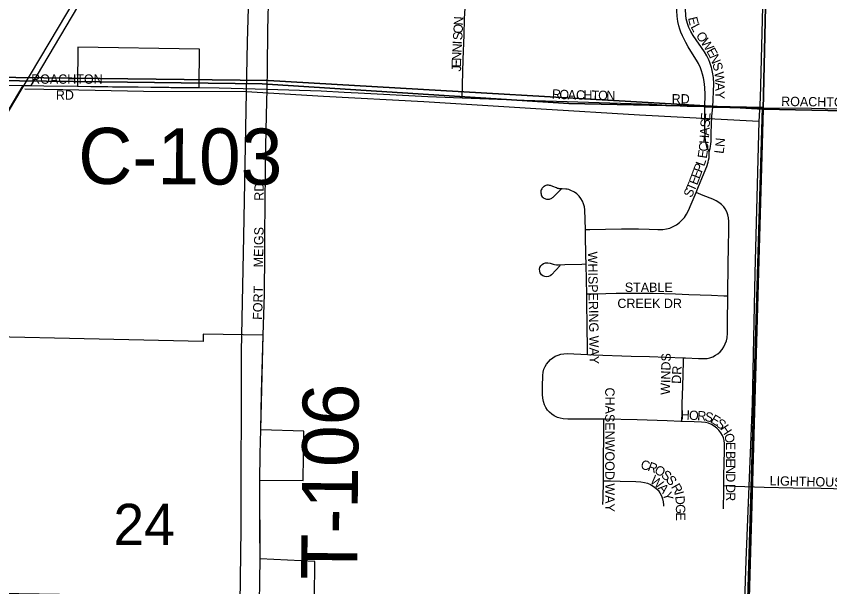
# Model space of a CAD drawing. Extents: x 1443599 to 1910620, y 1028088 to 1361369.
# Drawn here: x 1650534 to 1654887, y 1282570 to 1285620 of the extents above; entities that cross this region are included whole.
import ezdxf

# ---------------------------------------------------------------- set-up
doc = ezdxf.new("R2010")
doc.units = 0
for name, color, linetype in [('GM_X_City_Street', 7, 'Continuous'), ('GM_X_City_Street_Text', 7, 'Continuous'), ('GM_X_Corporation', 7, 'Continuous'), ('GM_X_County_Road', 7, 'Continuous'), ('GM_X_County_Road_Text', 7, 'Continuous'), ('GM_X_Minor_River', 7, 'Continuous'), ('GM_X_Rail_Line', 7, 'Continuous'), ('GM_X_Section', 7, 'Continuous'), ('GM_X_Section_Text', 7, 'Continuous'), ('GM_X_Township', 7, 'Continuous'), ('GM_X_Township_Road', 7, 'Continuous'), ('GM_X_Township_Road_Text', 7, 'Continuous')]:
    doc.layers.add(name, color=color, linetype=linetype)

msp = doc.modelspace()

# ---------------------------------------------------------------- linework, layer by layer
at = {"layer": 'GM_X_City_Street'}
for points in [[(1651881.3, 1285546.1), (1651885.3, 1285754.1), (1651887.2, 1285948.9), (1651890.1, 1286112.5), (1651891.6, 1286210.4), (1651893.1, 1286365.3), (1651895.5, 1286489.5), (1651898, 1286612.7)], [(1652919.9, 1285184.1), (1652922, 1285254.5), (1652926.1, 1285389), (1652930.5, 1285520.2), (1652933.1, 1285605.5), (1652936.4, 1285664.4), (1652939.1, 1285687.2), (1652942.9, 1285706.5), (1652948.8, 1285728.6), (1652960.6, 1285762.7), (1652993.8, 1285845.5)], [(1654218.6, 1285136.5), (1654220.2, 1285202.4), (1654218.7, 1285238.8), (1654214.8, 1285271.4), (1654211.7, 1285291), (1654207.4, 1285310.9), (1654201.7, 1285327.9), (1654195.6, 1285344), (1654184.3, 1285367.4), (1654175.2, 1285384.3), (1654162.6, 1285405.1), (1654130.5, 1285456.8), (1654117.4, 1285479), (1654106.1, 1285500.3), (1654098.7, 1285515), (1654090.9, 1285534.1), (1654085.2, 1285551.1), (1654080.5, 1285568), (1654074.8, 1285591.5), (1654071.3, 1285620.1), (1654068.7, 1285648.3), (1654069.1, 1285684.8), (1654071.1, 1285740.4), (1654071.3, 1285753.6)], [(1654262.4, 1285134.6), (1654267.9, 1285259), (1654265, 1285291.7), (1654259.9, 1285320.8), (1654255.8, 1285339.3), (1654254, 1285346), (1654251.1, 1285357.1), (1654246.7, 1285372.7), (1654241.1, 1285386.6), (1654230.2, 1285407.8), (1654217.1, 1285430.3), (1654156.8, 1285516.3), (1654143.3, 1285538.8), (1654133.7, 1285559.6), (1654126, 1285581.3), (1654122, 1285594.1), (1654119.4, 1285606.7), (1654116.7, 1285625), (1654115.4, 1285655.8), (1654116.7, 1285754.8)], [(1650614.2, 1285249), (1650682.4, 1285247.8), (1650861.6, 1285246.1)], [(1651512.1, 1285239.7), (1651620.5, 1285236.4)], [(1651855.8, 1283915.3), (1651861.8, 1284133.9), (1651863.7, 1284352.5), (1651864.2, 1284443.8), (1651866.6, 1284626), (1651868, 1284782), (1651868.5, 1284851.6), (1651869.5, 1284925.3), (1651872.5, 1285091.4), (1651876.3, 1285230.6)], [(1651876.3, 1285230.6), (1652166.1, 1285220.6), (1652289.8, 1285214), (1652364.1, 1285210.5), (1652736.8, 1285191.2), (1652919.9, 1285184.1)], [(1652919.9, 1285184.1), (1653253, 1285171.1), (1653482.7, 1285163.9), (1653767.4, 1285155.9), (1653936.4, 1285149.5), (1654014.4, 1285145.3), (1654124.8, 1285140), (1654214.5, 1285136.7), (1654218.6, 1285136.5)], [(1654241.4, 1284894.3), (1654230.3, 1284921.8), (1654227.6, 1284931.8), (1654225.1, 1284943.1), (1654223.2, 1284955.9), (1654221, 1284976.5), (1654218.9, 1285008.9), (1654218.7, 1285095.9), (1654218.6, 1285136.5)], [(1654218.6, 1285136.5), (1654262.4, 1285134.6)], [(1654241.4, 1284894.3), (1654246.9, 1284912.6), (1654249.3, 1284923.9), (1654251.3, 1284938.2), (1654252.2, 1284950.5), (1654252.7, 1284965.3), (1654252.7, 1284994.9), (1654254.1, 1285040.3), (1654256.5, 1285085.2), (1654262.4, 1285134.6)], [(1654443.6, 1285131), (1654527.3, 1285129.5), (1654789.5, 1285128.3), (1654863.1, 1285127.2), (1655067.5, 1285123.4), (1655094.2, 1285122.7)], [(1654172.2, 1284676.7), (1654182, 1284699.9), (1654215.9, 1284782.5), (1654229.6, 1284816.5), (1654236.5, 1284839.2), (1654239, 1284850), (1654241.4, 1284863.8), (1654242.4, 1284873.2), (1654242.4, 1284881.6), (1654241.4, 1284894.3)], [(1653580, 1284479.6), (1653577.3, 1284584.2), (1653575, 1284600.5), (1653570.6, 1284616.3), (1653564.1, 1284631.4), (1653556, 1284645.6), (1653546.1, 1284658.7), (1653534.2, 1284669.9), (1653520.8, 1284679.4), (1653514.2, 1284683.2), (1653506.3, 1284687.2), (1653498.8, 1284690.2), (1653490.9, 1284692.8), (1653483.2, 1284694.7), (1653474.8, 1284696.1), (1653455.2, 1284696.9), (1653446, 1284697.1), (1653439.7, 1284697.6), (1653435.4, 1284698.6), (1653430.6, 1284699.8), (1653425.1, 1284701.9), (1653404.9, 1284710.3), (1653392.5, 1284714.8), (1653387.6, 1284715.8), (1653382.8, 1284716.4), (1653378.5, 1284716.6), (1653373.4, 1284716.1), (1653368.3, 1284714.7), (1653363.8, 1284712.6), (1653359.5, 1284710.1), (1653355.6, 1284707.3), (1653351.8, 1284704.1), (1653348.7, 1284700.7), (1653346, 1284696.8), (1653343.3, 1284692), (1653341.9, 1284686.8), (1653341.7, 1284681.2), (1653341.7, 1284676.2), (1653342.5, 1284669.6), (1653343.6, 1284665.1), (1653345.6, 1284660.3), (1653349.1, 1284654.7), (1653353.7, 1284650.1), (1653357.8, 1284647.1), (1653362.2, 1284645.1), (1653366.2, 1284643.5), (1653371.6, 1284642.3), (1653376.5, 1284641.6), (1653381.4, 1284641.9), (1653387.1, 1284642.6), (1653392.2, 1284643.8), (1653396, 1284645), (1653401.1, 1284647.6), (1653404.4, 1284650), (1653408.2, 1284653.1), (1653423.6, 1284669), (1653450.3, 1284695.2)], [(1653580, 1284479.6), (1653603, 1284480.1), (1653686.8, 1284482.1), (1653773, 1284483.7), (1653863.7, 1284483.2), (1653921.7, 1284481.1), (1653967.9, 1284479.5), (1653994.6, 1284480.2), (1654014.7, 1284483.1), (1654031.1, 1284487.6), (1654049.8, 1284495.4), (1654067.6, 1284505.2), (1654084, 1284517.2), (1654096.4, 1284528.8), (1654109.6, 1284544.2), (1654120.8, 1284561), (1654131.8, 1284581.7), (1654146.3, 1284615.1), (1654172.2, 1284676.7)], [(1654341.6, 1284124.8), (1654344, 1284302), (1654345.6, 1284377.4), (1654347.8, 1284485.8), (1654347.8, 1284522.2), (1654345.9, 1284542.4), (1654342.2, 1284559), (1654336.2, 1284575), (1654328.1, 1284590.1), (1654320, 1284601.2), (1654308.1, 1284613.5), (1654294.8, 1284624), (1654280.4, 1284633), (1654262.1, 1284641.8), (1654210, 1284662), (1654172.2, 1284676.7)], [(1653583.4, 1284296), (1653582.4, 1284341.3), (1653580.8, 1284449.6), (1653580, 1284479.6)], [(1653445, 1284287.2), (1653399.2, 1284237.1), (1653391.1, 1284231.4), (1653381.9, 1284228), (1653372.1, 1284226.7), (1653362.2, 1284227.7), (1653353, 1284231.1), (1653345.2, 1284237), (1653341.1, 1284242.1), (1653338.1, 1284247.9), (1653335.3, 1284257.4), (1653334.8, 1284267.3), (1653336.7, 1284276.9), (1653341.1, 1284285.6), (1653348, 1284292.7), (1653356.4, 1284297.8), (1653365.8, 1284301), (1653379.2, 1284301.6), (1653391.8, 1284299), (1653406.6, 1284294.3), (1653413.9, 1284292.4), (1653424.4, 1284291.1), (1653436.3, 1284290.5), (1653469.8, 1284292.1), (1653560.3, 1284295.2), (1653583.4, 1284296)], [(1653587.1, 1284135.6), (1653585.4, 1284206.7), (1653583.4, 1284296)], [(1653587.1, 1284135.6), (1653633.8, 1284136.4), (1653743.7, 1284138.4), (1653863.3, 1284139.2), (1653941.7, 1284138.5), (1654062.7, 1284134.9), (1654133.1, 1284132.8), (1654254.8, 1284127.7), (1654320.8, 1284125.5), (1654341.6, 1284124.8)], [(1653591.7, 1283811.7), (1653591.4, 1283842.3), (1653590.2, 1283963.8), (1653588.3, 1284088.5), (1653587.1, 1284135.6)], [(1654104.8, 1283793.5), (1654116.1, 1283793.1), (1654184.9, 1283790.1), (1654218.1, 1283789.2), (1654231.8, 1283790.5), (1654245.2, 1283793.5), (1654261.2, 1283799.3), (1654276.4, 1283807), (1654287.8, 1283814.7), (1654300.5, 1283826), (1654311.8, 1283838.7), (1654321.3, 1283853), (1654328.7, 1283868.3), (1654334.3, 1283884.4), (1654337.9, 1283901), (1654339.9, 1283924.5), (1654339.7, 1283993.6), (1654341.4, 1284108.5), (1654341.6, 1284124.8)], [(1653677.9, 1283465), (1653574.9, 1283465.4), (1653486.4, 1283466.3), (1653460.6, 1283467.5), (1653445.2, 1283470.3), (1653430.3, 1283475.3), (1653413.2, 1283483.6), (1653399.9, 1283492.2), (1653388, 1283502.5), (1653377.5, 1283514.2), (1653368.6, 1283527.2), (1653361.5, 1283541.3), (1653355.2, 1283559.2), (1653351.4, 1283577.8), (1653349.7, 1283596.9), (1653350, 1283639.4), (1653352, 1283698.2), (1653354.2, 1283717.1), (1653358.2, 1283732.4), (1653364.1, 1283746.8), (1653372.1, 1283760.4), (1653381.8, 1283772.8), (1653393, 1283784), (1653405.4, 1283793.8), (1653418.9, 1283802), (1653433.3, 1283808.3), (1653448.4, 1283812.7), (1653464, 1283815.2), (1653483.2, 1283816.2), (1653591.7, 1283811.7)], [(1653591.7, 1283811.7), (1653624, 1283810.4), (1653824.1, 1283803.2), (1653922.5, 1283799.8), (1654104.8, 1283793.5)], [(1654095.4, 1283453.3), (1654097.4, 1283500.8), (1654098.5, 1283548.9), (1654100.8, 1283641), (1654104.3, 1283773.5), (1654104.8, 1283793.5)], [(1653676, 1283136), (1653677.3, 1283208.9), (1653677.8, 1283418.3), (1653677.9, 1283465)], [(1654095.4, 1283453.3), (1654090.3, 1283453.5), (1654018.1, 1283456.6), (1653857.3, 1283461.1), (1653683.3, 1283465), (1653677.9, 1283465)], [(1654321.1, 1283110.7), (1654321.5, 1283160.4), (1654324.4, 1283298.3), (1654324.5, 1283334.8), (1654322.4, 1283351.7), (1654319, 1283365.1), (1654313.8, 1283377.8), (1654305.2, 1283392.6), (1654294.7, 1283406), (1654282.8, 1283418.1), (1654269.4, 1283428.7), (1654254.6, 1283437.3), (1654238.6, 1283443.6), (1654222, 1283447.5), (1654201.9, 1283449.8), (1654162.3, 1283450.8), (1654095.4, 1283453.3)], [(1653673.3, 1283009.3), (1653674.4, 1283042), (1653676, 1283136)], [(1653676, 1283136), (1653689.3, 1283135.7), (1653714.5, 1283135.2), (1653765.2, 1283134), (1653850.3, 1283132.1), (1653876.8, 1283130.5), (1653896.7, 1283127.4), (1653913, 1283122.9), (1653928.7, 1283116.4), (1653943.4, 1283107.7), (1653956.8, 1283097.2), (1653968.6, 1283085), (1653978.7, 1283071.3), (1653986.8, 1283056.4), (1653992.9, 1283040.4), (1653996.6, 1283023.8), (1653997.8, 1283006.8), (1653997.7, 1283000.1)], [(1654318.9, 1282986.5), (1654321, 1283081.7), (1654321.1, 1283110.7)], [(1654321.1, 1283110.7), (1654381.8, 1283107.7), (1654535.7, 1283102.8), (1654690.9, 1283098.8), (1654842.1, 1283097.1), (1654907.8, 1283094), (1655034.2, 1283087.5), (1655173.1, 1283074.4), (1655330.4, 1283068), (1655501.1, 1283064.3), (1655652.4, 1283058.3), (1655675.8, 1283054.7), (1655695.3, 1283048.3), (1655713.5, 1283038.8), (1655729.7, 1283026), (1655743.4, 1283010.8), (1655756.5, 1282991.1), (1655764.9, 1282972.4), (1655770.1, 1282952.7), (1655773.2, 1282926), (1655773.7, 1282873), (1655770.9, 1282712.1), (1655769.8, 1282663.9)]]:
    msp.add_lwpolyline(points, dxfattribs=at)
at = {"layer": 'GM_X_Corporation'}
msp.add_lwpolyline([(1650437.2, 1282534.6), (1651635, 1282515.3), (1651627.6, 1282280.9), (1651830.3, 1282269.2), (1651833.3, 1282360.3), (1652042.3, 1282352.7), (1652048.9, 1282506.5), (1652129.5, 1282508.7), (1652131.7, 1282705), (1651838.7, 1282719.6), (1651838.5, 1283139.8), (1652070.1, 1283138.3), (1652072.4, 1283401.6), (1651842.4, 1283408.6), (1651855.8, 1283915.4), (1651534.1, 1283920.9), (1651534.1, 1283880), (1649781.8, 1283920.1), (1650571.8, 1285249.5), (1650614.2, 1285249), (1651426.2, 1286618)], dxfattribs=at)
msp.add_lwpolyline([(1651512.1, 1285239.7), (1651514.2, 1285443.5), (1650863.6, 1285454.6), (1650861.6, 1285246.2)], close=True, dxfattribs=at)
at = {"layer": 'GM_X_County_Road'}
for points in [[(1650040.4, 1285256.6), (1650155.3, 1285256.2), (1650466.9, 1285251.2), (1650571.8, 1285249.5)], [(1650571.8, 1285249.5), (1650614.2, 1285249)], [(1650861.6, 1285246.1), (1650933.7, 1285245.2), (1651048.7, 1285243.3), (1651147.3, 1285242), (1651361, 1285239.3), (1651512.1, 1285239.7)], [(1651620.5, 1285236.4), (1651876.3, 1285230.6)], [(1654262.4, 1285134.6), (1654443.6, 1285131)]]:
    msp.add_lwpolyline(points, dxfattribs=at)
at = {"layer": 'GM_X_Minor_River'}
for points in [[(1651864.5, 1288651.6), (1651825.2, 1287770.3), (1651803.4, 1286874.4), (1651792.9, 1286277.1), (1651769.6, 1285481.6), (1651765.1, 1285215), (1651750.4, 1284441.4), (1651737.5, 1283828.1), (1651736.4, 1282879.6), (1651729.4, 1282346.4), (1651705.1, 1281673.2), (1651689.8, 1281126.2), (1651667.1, 1280434.9), (1651653.5, 1279793.6)], [(1654612.5, 1288628.7), (1654570.9, 1287735.4), (1654560.7, 1286987.7), (1654535.5, 1285951.6), (1654514.8, 1285182.1), (1654507.8, 1285057.9), (1654486.1, 1284246.3), (1654473.2, 1283548.8), (1654438.8, 1282709.5), (1654411.1, 1281894), (1654390.4, 1280877.9), (1654374.9, 1280076.1), (1654359.5, 1279687.5), (1653631.6, 1279715.3), (1652973.5, 1279739.3), (1652439.3, 1279766.4)], [(1654507.8, 1285057.9), (1653869.9, 1285091.5), (1653343.7, 1285122.4), (1652715.9, 1285161.8), (1652177.7, 1285190.9), (1651765.1, 1285215), (1651214.3, 1285218.4), (1650783.4, 1285227), (1650579.9, 1285229.9)]]:
    msp.add_lwpolyline(points, dxfattribs=at)
at = {"layer": 'GM_X_Rail_Line'}
msp.add_lwpolyline([(1628023.8, 1247385.4), (1629401.8, 1249687.9), (1632328.1, 1254610.4), (1636988.2, 1262473.3), (1640103.6, 1267682.6), (1644118.4, 1274411.1), (1645799.9, 1277195.1), (1647368.1, 1279857.7), (1650565.7, 1285234.3), (1651910.4, 1287492.2), (1654330.5, 1291580.9), (1655751.8, 1293975.8)], dxfattribs=at)
at = {"layer": 'GM_X_Section'}
for points in [[(1649297.3, 1290663.7), (1652362.1, 1290541), (1653620.4, 1290490.6), (1654653.2, 1290449.2), (1654531.2, 1285124), (1651881.8, 1285277), (1649178.9, 1285308.5), (1649244.2, 1287997.1)], [(1654653.2, 1290449.2), (1659972.3, 1290315.2), (1659904.5, 1285013.3), (1654531.2, 1285124)], [(1649178.9, 1285308.5), (1651881.8, 1285277), (1654531.2, 1285124), (1654378.7, 1279769.3), (1651748.7, 1279871.9), (1649079.9, 1279911.1)], [(1654531.2, 1285124), (1659904.5, 1285013.3), (1659824.7, 1279707.5), (1654378.7, 1279769.3)]]:
    msp.add_lwpolyline(points, close=True, dxfattribs=at)
at = {"layer": 'GM_X_Township'}
for points in [[(1641593.2, 1285199.7), (1643101.7, 1285194.1), (1645228.9, 1285209.2), (1645254.5, 1285209.4), (1646550.4, 1285240.1), (1648206.4, 1285279.1), (1649973, 1285282), (1651849.4, 1285259.4), (1653491.3, 1285153.9), (1654528, 1285131.3), (1654367.1, 1279757.5), (1654270.9, 1274372.8)], [(1654270.9, 1274372.8), (1654367.1, 1279757.5), (1654528, 1285131.3), (1653491.3, 1285153.9), (1651849.4, 1285259.4), (1649973, 1285282), (1648206.4, 1285279.1), (1646550.4, 1285240.1), (1645254.5, 1285209.4), (1645228.9, 1285209.2), (1643101.7, 1285194.1), (1641593.2, 1285199.7)]]:
    msp.add_lwpolyline(points, dxfattribs=at)
at = {"layer": 'GM_X_Township_Road'}
for points in [[(1651876.3, 1285230.6), (1651878.9, 1285339.7), (1651881.3, 1285546.1)], [(1651842.4, 1283408.6), (1651846.4, 1283604.4), (1651855.8, 1283915.3)], [(1651838.5, 1283135.5), (1651839.4, 1283279.9), (1651842.4, 1283408.6)], [(1651838.7, 1282719.6), (1651838.7, 1282768.1), (1651838.1, 1282833.2), (1651837.6, 1282969.5), (1651838, 1283067.4), (1651838.5, 1283135.5)], [(1651833.3, 1282360.3), (1651838.2, 1282602.5), (1651838.7, 1282719.6)]]:
    msp.add_lwpolyline(points, dxfattribs=at)

# ---------------------------------------------------------------- texts
at = {"layer": 'GM_X_City_Street_Text'}
for s, rotation, p in [('N', 86.6322, (1652925.1, 1285569.7)), ('E', 283.857, (1654128.4, 1285610.6)), ('O', 86.6322, (1652922.6, 1285525.8)), ('L', 298.1265, (1654141.7, 1285563.8)), ('S', 86.6383, (1652920.5, 1285490.7)), ('O', 304.8113, (1654168.9, 1285516.3)), ('N', 86.6759, (1652916.7, 1285424.8)), ('I', 86.631, (1652919.2, 1285468.7)), ('W', 304.5622, (1654194, 1285480.2)), ('N', 87.6605, (1652914.9, 1285381.1)), ('E', 298.9485, (1654225.7, 1285434.2)), ('E', 89.6448, (1652914.7, 1285346.3)), ('N', 292.4467, (1654242.1, 1285404.7)), ('J', 89.9126, (1652914.6, 1285324.4)), ('S', 285.9979, (1654258.4, 1285365.5)), ('ROACHTON', 0, (1650614, 1285259)), ('W', 274.9326, (1654270.4, 1285321.2)), ('A', 270.1968, (1654275.3, 1285265.3)), ('RD', 0, (1650746, 1285173.9)), ('R', 357.0115, (1653399.7, 1285179.8)), ('O', 357.3357, (1653439.6, 1285177.7)), ('A', 358.7092, (1653484.9, 1285175.6)), ('C', 359.008, (1653529.1, 1285174.6)), ('H', 358.9945, (1653568.7, 1285173.9)), ('T', 359.0279, (1653612.7, 1285173.2)), ('O', 359.0164, (1653647.9, 1285172.6)), ('N', 358.9945, (1653691.9, 1285171.8)), ('Y', 270, (1654275.4, 1285221.4)), ('RD', 0, (1654041.6, 1285153.4)), ('ROACHTON', 359.255, (1654627.3, 1285140.2)), ('E', 85.4882, (1654246.7, 1285059.3)), ('S', 86.6383, (1654244.7, 1285024.4)), ('A', 86.6374, (1654242.1, 1284980.5)), ('C', 83.4533, (1654234.6, 1284894.2)), ('H', 86.4798, (1654239.4, 1284936.4)), ('N', 84.8138, (1654323.7, 1284919.6)), ('E', 81.281, (1654229, 1284857.3)), ('L', 82.6852, (1654319, 1284882.7)), ('P', 69.6038, (1654202.5, 1284780.3)), ('L', 71.1114, (1654215.3, 1284814.6)), ('E', 68.9942, (1654177.5, 1284713.9)), ('E', 69.6157, (1654190.3, 1284747.3)), ('RD', 90, (1651858.6, 1284633.6)), ('T', 66.6878, (1654162.7, 1284679.5)), ('S', 65.3661, (1654147.5, 1284646.4)), ('MEIGS', 88.9424, (1651854.2, 1284277)), ('WHISPERING WAY', 270.9239, (1653593.4, 1284361)), ('FORT', 88.4085, (1651849.8, 1283996)), ('STABLE', 0, (1653790.8, 1284145.8)), ('CREEK DR', 0, (1653751.2, 1284059.8)), ('WINDS', 88.7312, (1654032.2, 1283595.1)), ('DR', 86.989, (1654090.8, 1283653.5)), ('CHASENWOOD WAY', 270, (1653685.8, 1283634.8)), ('H', 357.8579, (1654089.5, 1283463.8)), ('O', 357.3984, (1654133.4, 1283462.2)), ('R', 356.0874, (1654177.1, 1283460.2)), ('S', 346.7126, (1654214.4, 1283457.8)), ('E', 328.0149, (1654244.7, 1283451.4)), ('S', 323.3378, (1654273.7, 1283433.3)), ('H', 303.2658, (1654298.8, 1283415.7)), ('O', 284.6935, (1654321.2, 1283382.8)), ('E', 271.1747, (1654331.9, 1283343.3)), ('B', 269.994, (1654332.6, 1283295.2)), ('C', 347.3895, (1653872.6, 1283200.1)), ('E', 269.9956, (1654332.6, 1283255.6)), ('R', 339.5832, (1653909.5, 1283191.9)), ('O', 331.7925, (1653945, 1283178.9)), ('N', 269.9928, (1654332.6, 1283220.4)), ('W', 321.9599, (1653922, 1283129.4)), ('S', 320.7087, (1653981.6, 1283159.5)), ('S', 310.5717, (1654007.2, 1283138.8)), ('D', 269.9928, (1654332.6, 1283176.4)), ('LIGHTHOUSE', 358.7115, (1654565.5, 1283111.8)), ('A', 311.2579, (1653965.3, 1283095.9)), ('R', 299.2599, (1654037, 1283104.1)), ('Y', 287.3775, (1653991.6, 1283067.6)), ('I', 284.8103, (1654055.1, 1283072.6)), ('D', 269.9928, (1654332.6, 1283119.2)), ('D', 275.143, (1654060.4, 1283053.5)), ('R', 269.994, (1654332.6, 1283075.2)), ('G', 270, (1654064.2, 1283010.9)), ('E', 269.9956, (1654064.2, 1282966.9))]:
    msp.add_text(s, height=50, rotation=rotation, dxfattribs=at).set_placement(p)
at = {"layer": 'GM_X_County_Road_Text'}
msp.add_text('C-103', height=300, rotation=359.7235, dxfattribs=at).set_placement((1650864.9, 1284724))
at = {"layer": 'GM_X_Section_Text'}
msp.add_text('24', height=221, rotation=0, dxfattribs=at).set_placement((1651054, 1282792))
at = {"layer": 'GM_X_Township_Road_Text'}
msp.add_text('T-106', height=300, rotation=89.4627, dxfattribs=at).set_placement((1652357.9, 1282606.5))

doc.saveas('drawing.dxf')
